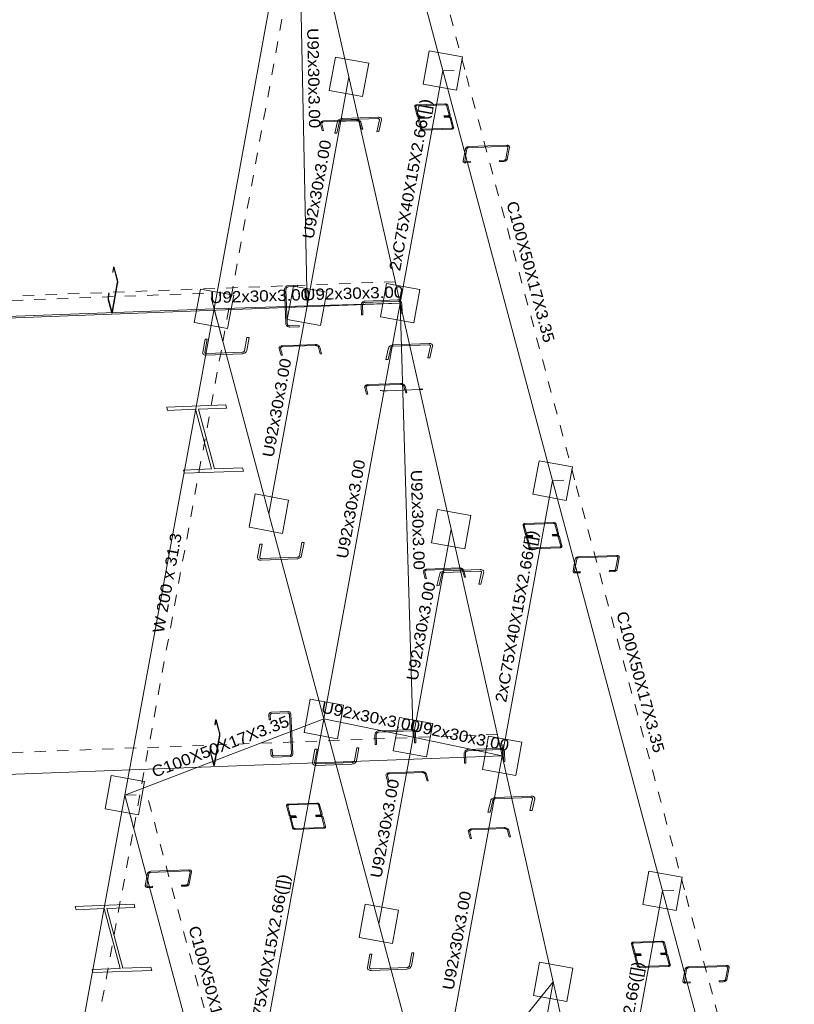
# Model space of a CAD drawing. Header units: millimetres. Extents: x 10 to 1250, y -62 to 528.
# Tile 506 of 656: x 585.48 to 592.34, y 514.08 to 522.78. Entities that reach past the tile are written whole.
import ezdxf
from ezdxf.enums import TextEntityAlignment as Align

# ---------------------------------------------------------------- set-up
doc = ezdxf.new("R2010")
doc.units = ezdxf.units.MM
doc.header["$LTSCALE"] = 0.05
doc.linetypes.add('CYPE_PUNTO', pattern=[0.075, 0, -0.075])
doc.linetypes.add('CYPE_RAYAPUNTO', pattern=[0.4125, 0.2025, -0.105, 0, -0.105])
for name, color, linetype, lineweight in [('BARRAS_DE_ACO', 7, 'Continuous', 9), ('NOS', 152, 'Continuous', 9), ('REFERENCIA_DAS_BARRAS', 2, 'Continuous', 9)]:
    doc.layers.add(name, color=color, linetype=linetype, lineweight=lineweight)
doc.styles.add('CYPETXT', font='arial.ttf', dxfattribs={"height": 0.2})

msp = doc.modelspace()

# ---------------------------------------------------------------- linework, layer by layer
at = {"layer": 'BARRAS_DE_ACO'}
for p, q in [((589.2282, 522.336), (588.256, 525.9641)), ((587.2042, 520.228), (587.9468, 524.2777)), ((588.027, 520.2538), (587.9468, 524.2777)), ((588.3983, 522.2786), (587.9468, 524.2777)), ((588.027, 520.2538), (588.3983, 522.2786)), ((588.8506, 520.2768), (588.3983, 522.2786)), ((588.8506, 520.2768), (589.2282, 522.336)), ((590.2004, 518.708), (589.2282, 522.336)), ((576.106, 519.7984), (588.8506, 520.2768)), ((588.027, 520.2538), (588.8506, 520.2768)), ((588.1764, 516.5999), (588.8506, 520.2768)), ((588.9651, 516.4393), (588.8506, 520.2768)), ((589.3022, 518.2777), (588.8506, 520.2768)), ((574.4596, 519.7496), (587.2042, 520.228)), ((586.4154, 515.9259), (587.2042, 520.228)), ((587.2042, 520.228), (588.027, 520.2538)), ((587.6899, 518.4153), (587.2042, 520.228)), ((587.6899, 518.4153), (588.027, 520.2538)), ((589.7539, 516.273), (590.2004, 518.708)), ((591.1726, 515.0799), (590.2004, 518.708)), ((588.1764, 516.5999), (587.6899, 518.4153)), ((588.9651, 516.4393), (589.3022, 518.2777)), ((589.7539, 516.273), (589.3022, 518.2777)), ((586.4154, 515.9259), (588.1764, 516.5999)), ((587.3876, 512.2978), (588.1764, 516.5999)), ((588.1764, 516.5999), (588.9651, 516.4393)), ((588.6622, 514.7873), (588.1764, 516.5999)), ((588.6622, 514.7873), (588.9651, 516.4393)), ((588.9651, 516.4393), (589.7539, 516.273)), ((577.0093, 515.7946), (589.7539, 516.273)), ((589.1486, 512.9719), (589.7539, 516.273)), ((590.2055, 514.2739), (589.7539, 516.273)), ((585.5214, 511.0502), (586.4154, 515.9259)), ((587.3876, 512.2978), (586.4154, 515.9259)), ((590.6578, 512.2721), (591.1726, 515.0799)), ((592.1441, 511.4546), (591.1726, 515.0799)), ((589.1486, 512.9719), (588.6622, 514.7873)), ((589.1486, 512.9719), (590.2055, 514.2739)), ((589.6344, 511.1592), (590.2055, 514.2739)), ((590.6578, 512.2721), (590.2055, 514.2739))]:
    msp.add_line(p, q, dxfattribs=at)
at = {"layer": 'BARRAS_DE_ACO', "linetype": 'CYPE_RAYAPUNTO'}
for p, q in [((589.4229, 522.3434), (588.4507, 525.9714)), ((587.2826, 519.9356), (588.0251, 523.9853)), ((590.3951, 518.7153), (589.4229, 522.3434)), ((576.1191, 519.9913), (588.8637, 520.4696)), ((574.4223, 519.8889), (587.1669, 520.3672)), ((586.4937, 515.6335), (587.2826, 519.9356)), ((591.3673, 515.0872), (590.3951, 518.7153)), ((577.0224, 515.9875), (589.767, 516.4658)), ((587.5823, 512.3051), (586.6101, 515.9332)), ((585.5997, 510.7578), (586.4937, 515.6335)), ((592.3388, 511.4619), (591.3673, 515.0872))]:
    msp.add_line(p, q, dxfattribs=at)
at = {"layer": 'BARRAS_DE_ACO', "linetype": 'CYPE_PUNTO'}
for p, q in [((589.2282, 522.336), (589.4229, 522.3434)), ((589.2282, 522.336), (589.4229, 522.3434)), ((588.8506, 520.2768), (588.8637, 520.4696)), ((587.2042, 520.228), (587.1669, 520.3672)), ((587.2042, 520.228), (587.2826, 519.9356)), ((587.2042, 520.228), (587.2826, 519.9356)), ((590.2004, 518.708), (590.3951, 518.7153)), ((590.2004, 518.708), (590.3951, 518.7153)), ((589.7539, 516.273), (589.767, 516.4658)), ((586.4154, 515.9259), (586.6101, 515.9332)), ((586.4154, 515.9259), (586.4937, 515.6335)), ((586.4154, 515.9259), (586.4937, 515.6335)), ((591.1726, 515.0799), (591.3673, 515.0872)), ((591.1726, 515.0799), (591.3673, 515.0872))]:
    msp.add_line(p, q, dxfattribs=at)
at = {"layer": 'BARRAS_DE_ACO'}
for points in [[(588.9911, 522.0157), (588.9909, 522.0171), (588.9911, 522.0185), (588.9918, 522.0198), (588.9927, 522.021), (588.9941, 522.022), (588.9957, 522.0227), (588.9975, 522.0232), (588.9995, 522.0235), (589.2501, 522.0329), (589.2522, 522.0328), (589.2543, 522.0324), (589.2562, 522.0318), (589.258, 522.031), (589.2596, 522.0299), (589.2609, 522.0286), (589.2619, 522.0273), (589.2625, 522.0258), (589.2844, 521.9441), (589.2846, 521.9426), (589.2844, 521.9412), (589.2837, 521.9399), (589.2828, 521.9387), (589.2814, 521.9378), (589.2798, 521.937), (589.278, 521.9365), (589.276, 521.9363), (589.2383, 521.9349), (589.2403, 521.9275), (589.278, 521.9289), (589.282, 521.9293), (589.2856, 521.9303), (589.2888, 521.9318), (589.2915, 521.9338), (589.2935, 521.9361), (589.2947, 521.9388), (589.2951, 521.9416), (589.2947, 521.9445), (589.2728, 522.0262), (589.2717, 522.0291), (589.2697, 522.0318), (589.2671, 522.0343), (589.264, 522.0365), (589.2603, 522.0382), (589.2564, 522.0394), (589.2523, 522.0401), (589.2482, 522.0403), (588.9975, 522.0309), (588.9935, 522.0304), (588.9899, 522.0294), (588.9867, 522.0279), (588.984, 522.026), (588.982, 522.0236), (588.9808, 522.021), (588.9804, 522.0182), (588.9808, 522.0153), (589.0027, 521.9335), (589.0038, 521.9306), (589.0058, 521.9279), (589.0084, 521.9254), (589.0115, 521.9233), (589.0152, 521.9215), (589.0191, 521.9203), (589.0232, 521.9196), (589.0274, 521.9195), (589.0651, 521.9209), (589.0631, 521.9283), (589.0254, 521.9269), (589.0233, 521.927), (589.0213, 521.9273), (589.0193, 521.9279), (589.0175, 521.9288), (589.0159, 521.9299), (589.0146, 521.9311), (589.0136, 521.9325), (589.013, 521.9339), (588.9911, 522.0157)], [(589.021, 521.9043), (589.0208, 521.9057), (589.021, 521.9071), (589.0216, 521.9085), (589.0226, 521.9096), (589.0239, 521.9106), (589.0255, 521.9114), (589.0274, 521.9119), (589.0293, 521.9121), (589.067, 521.9135), (589.0651, 521.9209), (589.0274, 521.9195), (589.0234, 521.919), (589.0197, 521.9181), (589.0165, 521.9166), (589.0139, 521.9146), (589.0119, 521.9123), (589.0107, 521.9096), (589.0102, 521.9068), (589.0106, 521.9039), (589.0325, 521.8221), (589.0337, 521.8193), (589.0356, 521.8165), (589.0382, 521.814), (589.0414, 521.8119), (589.045, 521.8102), (589.049, 521.8089), (589.0531, 521.8082), (589.0572, 521.8081), (589.3078, 521.8175), (589.3118, 521.818), (589.3155, 521.8189), (589.3187, 521.8204), (589.3213, 521.8224), (589.3233, 521.8247), (589.3245, 521.8274), (589.325, 521.8302), (589.3246, 521.8331), (589.3027, 521.9149), (589.3015, 521.9177), (589.2996, 521.9205), (589.297, 521.923), (589.2938, 521.9251), (589.2902, 521.9268), (589.2862, 521.9281), (589.2821, 521.9288), (589.278, 521.9289), (589.2403, 521.9275), (589.2423, 521.9201), (589.28, 521.9215), (589.282, 521.9214), (589.2841, 521.9211), (589.2861, 521.9205), (589.2879, 521.9196), (589.2895, 521.9185), (589.2908, 521.9173), (589.2917, 521.9159), (589.2923, 521.9145), (589.3142, 521.8327), (589.3144, 521.8313), (589.3142, 521.8299), (589.3136, 521.8285), (589.3126, 521.8274), (589.3113, 521.8264), (589.3097, 521.8256), (589.3078, 521.8251), (589.3059, 521.8249), (589.0552, 521.8155), (589.0532, 521.8156), (589.0511, 521.8159), (589.0491, 521.8165), (589.0473, 521.8174), (589.0457, 521.8185), (589.0444, 521.8197), (589.0435, 521.8211), (589.0429, 521.8225), (589.021, 521.9043)], [(588.1578, 521.8629), (588.1574, 521.8662), (588.1579, 521.8693), (588.1592, 521.8723), (588.1615, 521.875), (588.1645, 521.8772), (588.1681, 521.8789), (588.1722, 521.88), (588.1767, 521.8805), (588.4649, 521.8913), (588.4695, 521.8911), (588.4742, 521.8904), (588.4786, 521.889), (588.4827, 521.887), (588.4863, 521.8846), (588.4892, 521.8818), (588.4914, 521.8787), (588.4927, 521.8755), (588.5084, 521.817), (588.5201, 521.8174), (588.5044, 521.8759), (588.5024, 521.8808), (588.4992, 521.8854), (588.4948, 521.8896), (588.4894, 521.8932), (588.4832, 521.8961), (588.4766, 521.8982), (588.4696, 521.8994), (588.4626, 521.8996), (588.1744, 521.8888), (588.1677, 521.8881), (588.1615, 521.8864), (588.1561, 521.8839), (588.1516, 521.8806), (588.1483, 521.8766), (588.1462, 521.8721), (588.1455, 521.8674), (588.1461, 521.8624), (588.1618, 521.804), (588.1735, 521.8044), (588.1578, 521.8629)], [(588.6681, 521.8983), (588.6683, 521.9007), (588.6677, 521.903), (588.6665, 521.905), (588.6647, 521.9068), (588.6622, 521.9082), (588.6593, 521.9092), (588.6559, 521.9098), (588.6524, 521.9099), (588.3371, 521.898), (588.3334, 521.8977), (588.3298, 521.8968), (588.3263, 521.8956), (588.3231, 521.894), (588.3204, 521.892), (588.3182, 521.8898), (588.3166, 521.8875), (588.3157, 521.8851), (588.2915, 521.7807), (588.273, 521.78), (588.2972, 521.8844), (588.299, 521.8892), (588.3022, 521.8939), (588.3066, 521.8983), (588.312, 521.9021), (588.3184, 521.9054), (588.3253, 521.9079), (588.3326, 521.9096), (588.3399, 521.9103), (588.6552, 521.9222), (588.6623, 521.922), (588.669, 521.9208), (588.6749, 521.9188), (588.6798, 521.9159), (588.6835, 521.9124), (588.686, 521.9083), (588.687, 521.9038), (588.6866, 521.899), (588.6624, 521.7947), (588.6439, 521.794), (588.6681, 521.8983)], [(589.8048, 521.6562), (589.8049, 521.6581), (589.8045, 521.6598), (589.8036, 521.6614), (589.8023, 521.6628), (589.8005, 521.664), (589.7984, 521.6648), (589.7961, 521.6652), (589.7935, 521.6653), (589.4563, 521.6527), (589.4537, 521.6524), (589.4512, 521.6517), (589.4487, 521.6508), (589.4465, 521.6495), (589.4447, 521.648), (589.4431, 521.6463), (589.4421, 521.6444), (589.4415, 521.6426), (589.4222, 521.5376), (589.4221, 521.5357), (589.4226, 521.5339), (589.4235, 521.5323), (589.4248, 521.5309), (589.4266, 521.5298), (589.4287, 521.529), (589.431, 521.5286), (589.4335, 521.5285), (589.4736, 521.53), (589.4719, 521.5204), (589.4318, 521.5189), (589.4267, 521.519), (589.422, 521.5199), (589.4179, 521.5216), (589.4143, 521.5238), (589.4116, 521.5266), (589.4098, 521.5298), (589.409, 521.5334), (589.4092, 521.5371), (589.4284, 521.6421), (589.4296, 521.6458), (589.4318, 521.6495), (589.4348, 521.6529), (589.4386, 521.6559), (589.443, 521.6585), (589.4478, 521.6604), (589.4529, 521.6617), (589.4581, 521.6623), (589.7953, 521.6749), (589.8003, 521.6747), (589.805, 521.6738), (589.8092, 521.6722), (589.8127, 521.67), (589.8154, 521.6672), (589.8172, 521.664), (589.8181, 521.6604), (589.8179, 521.6567), (589.7986, 521.5517), (589.7974, 521.5479), (589.7953, 521.5443), (589.7923, 521.5409), (589.7885, 521.5378), (589.7841, 521.5353), (589.7793, 521.5334), (589.7742, 521.5321), (589.769, 521.5315), (589.7289, 521.53), (589.7307, 521.5396), (589.7708, 521.5411), (589.7734, 521.5414), (589.7759, 521.542), (589.7783, 521.543), (589.7805, 521.5443), (589.7824, 521.5458), (589.7839, 521.5475), (589.785, 521.5493), (589.7856, 521.5512), (589.8048, 521.6562)], [(586.2988, 520.2068), (586.2992, 520.2053), (586.2997, 520.2042), (586.3003, 520.2035), (586.3008, 520.2033), (586.3013, 520.2036), (586.3018, 520.2043), (586.3023, 520.2055), (586.3026, 520.207), (586.3488, 520.4589), (586.3491, 520.4608), (586.3493, 520.4629), (586.3493, 520.4652), (586.3493, 520.4676), (586.3491, 520.4699), (586.3489, 520.4722), (586.3486, 520.4743), (586.3481, 520.4761), (586.3199, 520.5815), (586.3194, 520.583), (586.3189, 520.5841), (586.3184, 520.5847), (586.3178, 520.5849), (586.3173, 520.5846), (586.3168, 520.5839), (586.3164, 520.5828), (586.316, 520.5812), (586.3103, 520.5499), (586.308, 520.5584), (586.3138, 520.5897), (586.3145, 520.5928), (586.3153, 520.5951), (586.3163, 520.5965), (586.3174, 520.5971), (586.3185, 520.5967), (586.3195, 520.5954), (586.3206, 520.5932), (586.3215, 520.5902), (586.3497, 520.4848), (586.3506, 520.4812), (586.3512, 520.477), (586.3517, 520.4725), (586.352, 520.4678), (586.3521, 520.463), (586.352, 520.4584), (586.3516, 520.4542), (586.3511, 520.4505), (586.3049, 520.1985), (586.3042, 520.1955), (586.3033, 520.1932), (586.3023, 520.1917), (586.3013, 520.1912), (586.3002, 520.1916), (586.2991, 520.1929), (586.2981, 520.1951), (586.2972, 520.198), (586.2689, 520.3034), (586.2681, 520.307), (586.2674, 520.3112), (586.2669, 520.3157), (586.2666, 520.3205), (586.2666, 520.3252), (586.2667, 520.3298), (586.267, 520.334), (586.2676, 520.3378), (586.2733, 520.3691), (586.2756, 520.3606), (586.2698, 520.3293), (586.2696, 520.3274), (586.2694, 520.3253), (586.2693, 520.323), (586.2694, 520.3207), (586.2695, 520.3183), (586.2698, 520.316), (586.2701, 520.3139), (586.2705, 520.3121), (586.2988, 520.2068)], [(587.8751, 520.077), (587.8706, 520.0773), (587.8661, 520.0785), (587.862, 520.0805), (587.8584, 520.0834), (587.8553, 520.0869), (587.853, 520.091), (587.8515, 520.0954), (587.8509, 520.1001), (587.8399, 520.3959), (587.8401, 520.4006), (587.8413, 520.4051), (587.8433, 520.4093), (587.8461, 520.4131), (587.8495, 520.4162), (587.8535, 520.4186), (587.8578, 520.4201), (587.8623, 520.4207), (587.9441, 520.4238), (587.9437, 520.4358), (587.8619, 520.4327), (587.8551, 520.4318), (587.8486, 520.4295), (587.8427, 520.4259), (587.8375, 520.4213), (587.8333, 520.4156), (587.8303, 520.4093), (587.8286, 520.4025), (587.8282, 520.3954), (587.8392, 520.0996), (587.8401, 520.0926), (587.8424, 520.086), (587.8458, 520.0799), (587.8504, 520.0746), (587.8559, 520.0703), (587.8621, 520.0672), (587.8687, 520.0654), (587.8756, 520.065), (587.9574, 520.068), (587.9569, 520.08), (587.8751, 520.077)], [(588.5187, 520.2595), (588.5189, 520.2642), (588.5201, 520.2687), (588.5221, 520.2729), (588.5249, 520.2767), (588.5283, 520.2798), (588.5323, 520.2822), (588.5366, 520.2837), (588.5411, 520.2843), (588.8293, 520.2951), (588.8339, 520.2948), (588.8383, 520.2936), (588.8425, 520.2916), (588.8461, 520.2887), (588.8492, 520.2852), (588.8515, 520.2811), (588.853, 520.2767), (588.8536, 520.272), (588.8567, 520.1881), (588.8684, 520.1885), (588.8653, 520.2725), (588.8643, 520.2795), (588.8621, 520.2861), (588.8586, 520.2922), (588.8541, 520.2975), (588.8486, 520.3018), (588.8424, 520.3049), (588.8358, 520.3067), (588.8289, 520.3071), (588.5407, 520.2963), (588.5339, 520.2954), (588.5274, 520.2931), (588.5215, 520.2895), (588.5163, 520.2848), (588.5122, 520.2792), (588.5091, 520.2729), (588.5074, 520.2661), (588.507, 520.259), (588.5101, 520.1751), (588.5218, 520.1755), (588.5187, 520.2595)], [(587.1224, 519.8439), (587.1223, 519.8412), (587.1229, 519.8387), (587.1242, 519.8364), (587.1261, 519.8344), (587.1286, 519.8329), (587.1316, 519.8317), (587.1349, 519.8311), (587.1385, 519.8309), (587.4538, 519.8428), (587.4574, 519.8432), (587.461, 519.8441), (587.4645, 519.8455), (587.4676, 519.8473), (587.4703, 519.8494), (587.4724, 519.8518), (587.474, 519.8544), (587.4748, 519.8571), (587.4961, 519.9732), (587.5146, 519.9739), (587.4933, 519.8578), (587.4917, 519.8525), (587.4886, 519.8473), (587.4843, 519.8424), (587.4789, 519.8381), (587.4727, 519.8345), (587.4658, 519.8317), (587.4586, 519.8299), (587.4513, 519.8291), (587.136, 519.8173), (587.1288, 519.8175), (587.1222, 519.8188), (587.1162, 519.8211), (587.1112, 519.8243), (587.1074, 519.8283), (587.1048, 519.8329), (587.1036, 519.8379), (587.1039, 519.8432), (587.1252, 519.9593), (587.1437, 519.96), (587.1224, 519.8439)], [(587.7934, 519.8753), (587.7929, 519.8786), (587.7934, 519.8818), (587.7948, 519.8848), (587.797, 519.8874), (587.8, 519.8896), (587.8036, 519.8913), (587.8078, 519.8924), (587.8122, 519.8929), (588.1004, 519.9037), (588.1051, 519.9036), (588.1097, 519.9028), (588.1142, 519.9014), (588.1183, 519.8994), (588.1219, 519.897), (588.1248, 519.8942), (588.127, 519.8911), (588.1283, 519.8879), (588.144, 519.8294), (588.1556, 519.8299), (588.14, 519.8883), (588.138, 519.8932), (588.1347, 519.8978), (588.1303, 519.902), (588.125, 519.9057), (588.1188, 519.9086), (588.1121, 519.9107), (588.1052, 519.9119), (588.0982, 519.9121), (587.81, 519.9013), (587.8033, 519.9005), (587.7971, 519.8988), (587.7917, 519.8963), (587.7872, 519.893), (587.7839, 519.889), (587.7818, 519.8846), (587.781, 519.8798), (587.7817, 519.8749), (587.7973, 519.8164), (587.809, 519.8169), (587.7934, 519.8753)], [(589.1202, 519.897), (589.1204, 519.8994), (589.1199, 519.9017), (589.1187, 519.9037), (589.1168, 519.9055), (589.1143, 519.9069), (589.1114, 519.9079), (589.1081, 519.9085), (589.1045, 519.9086), (588.7892, 519.8968), (588.7856, 519.8964), (588.7819, 519.8956), (588.7785, 519.8943), (588.7753, 519.8927), (588.7726, 519.8907), (588.7703, 519.8885), (588.7688, 519.8862), (588.7678, 519.8838), (588.7437, 519.7795), (588.7251, 519.7788), (588.7493, 519.8831), (588.7511, 519.8879), (588.7543, 519.8926), (588.7587, 519.897), (588.7642, 519.9008), (588.7705, 519.9041), (588.7775, 519.9066), (588.7847, 519.9083), (588.7921, 519.909), (589.1074, 519.9209), (589.1145, 519.9207), (589.1211, 519.9195), (589.127, 519.9175), (589.1319, 519.9147), (589.1357, 519.9111), (589.1381, 519.907), (589.1392, 519.9025), (589.1388, 519.8977), (589.1146, 519.7934), (589.096, 519.7927), (589.1202, 519.897)], [(588.5495, 519.5306), (588.5491, 519.5339), (588.5496, 519.5371), (588.551, 519.5401), (588.5532, 519.5427), (588.5562, 519.5449), (588.5598, 519.5466), (588.5639, 519.5477), (588.5684, 519.5482), (588.8566, 519.559), (588.8612, 519.5589), (588.8659, 519.5581), (588.8703, 519.5567), (588.8744, 519.5548), (588.878, 519.5523), (588.8809, 519.5495), (588.8831, 519.5465), (588.8844, 519.5432), (588.9001, 519.4847), (588.9118, 519.4852), (588.8961, 519.5436), (588.8941, 519.5485), (588.8909, 519.5531), (588.8865, 519.5573), (588.8811, 519.561), (588.875, 519.5639), (588.8683, 519.566), (588.8613, 519.5672), (588.8544, 519.5674), (588.5662, 519.5566), (588.5595, 519.5558), (588.5533, 519.5542), (588.5478, 519.5516), (588.5433, 519.5483), (588.54, 519.5443), (588.5379, 519.5399), (588.5372, 519.5351), (588.5378, 519.5302), (588.5535, 519.4717), (588.5652, 519.4722), (588.5495, 519.5306)], [(589.0395, 519.5157), (589.0401, 519.5156), (589.0398, 519.5154), (589.0386, 519.5152), (589.0365, 519.515), (589.0336, 519.5148), (589.0301, 519.5146), (589.026, 519.5144), (589.0216, 519.5142), (588.7334, 519.5034), (588.7287, 519.5033), (588.724, 519.5031), (588.7195, 519.503), (588.7153, 519.503), (588.7115, 519.503), (588.7084, 519.503), (588.7061, 519.5031), (588.7046, 519.5032), (588.6856, 519.5053), (588.6739, 519.5049), (588.6929, 519.5027), (588.6952, 519.5026), (588.6987, 519.5025), (588.7033, 519.5024), (588.7089, 519.5024), (588.7152, 519.5025), (588.7221, 519.5027), (588.7291, 519.5029), (588.7361, 519.5031), (589.0243, 519.5139), (589.031, 519.5142), (589.0371, 519.5145), (589.0424, 519.5148), (589.0467, 519.5151), (589.0498, 519.5154), (589.0516, 519.5157), (589.0521, 519.516), (589.0512, 519.5162), (589.0322, 519.5183), (589.0205, 519.5179), (589.0395, 519.5157)], [(586.9422, 518.7731), (587.4641, 518.7926), (587.4565, 518.821), (587.208, 518.8117), (587.0665, 519.3396), (587.315, 519.349), (587.3074, 519.3774), (586.7855, 519.3578), (586.7931, 519.3294), (587.0416, 519.3387), (587.1831, 518.8108), (586.9346, 518.8015), (586.9422, 518.7731)], [(589.9495, 518.3124), (589.9494, 518.3139), (589.9496, 518.3153), (589.9502, 518.3166), (589.9512, 518.3178), (589.9525, 518.3188), (589.9541, 518.3195), (589.9559, 518.32), (589.9579, 518.3202), (590.2086, 518.3296), (590.2106, 518.3296), (590.2127, 518.3292), (590.2147, 518.3286), (590.2165, 518.3278), (590.2181, 518.3267), (590.2194, 518.3254), (590.2203, 518.3241), (590.2209, 518.3226), (590.2428, 518.2409), (590.243, 518.2394), (590.2428, 518.238), (590.2422, 518.2367), (590.2412, 518.2355), (590.2399, 518.2346), (590.2383, 518.2338), (590.2364, 518.2333), (590.2344, 518.2331), (590.1967, 518.2317), (590.1987, 518.2243), (590.2364, 518.2257), (590.2404, 518.2261), (590.2441, 518.2271), (590.2473, 518.2286), (590.2499, 518.2306), (590.2519, 518.2329), (590.2531, 518.2355), (590.2536, 518.2384), (590.2532, 518.2413), (590.2313, 518.323), (590.2301, 518.3259), (590.2282, 518.3286), (590.2256, 518.3311), (590.2224, 518.3333), (590.2188, 518.335), (590.2148, 518.3362), (590.2107, 518.3369), (590.2066, 518.3371), (589.9559, 518.3276), (589.952, 518.3272), (589.9483, 518.3262), (589.9451, 518.3247), (589.9425, 518.3228), (589.9405, 518.3204), (589.9392, 518.3178), (589.9388, 518.315), (589.9392, 518.3121), (589.9611, 518.2303), (589.9623, 518.2274), (589.9642, 518.2247), (589.9668, 518.2222), (589.97, 518.2201), (589.9736, 518.2183), (589.9776, 518.2171), (589.9817, 518.2164), (589.9858, 518.2163), (590.0235, 518.2177), (590.0215, 518.2251), (589.9838, 518.2237), (589.9817, 518.2237), (589.9797, 518.2241), (589.9777, 518.2247), (589.9759, 518.2256), (589.9743, 518.2266), (589.973, 518.2279), (589.972, 518.2293), (589.9715, 518.2307), (589.9495, 518.3124)], [(589.9794, 518.2011), (589.9792, 518.2025), (589.9794, 518.2039), (589.98, 518.2053), (589.981, 518.2064), (589.9823, 518.2074), (589.984, 518.2082), (589.9858, 518.2086), (589.9878, 518.2089), (590.0255, 518.2103), (590.0235, 518.2177), (589.9858, 518.2163), (589.9818, 518.2158), (589.9782, 518.2148), (589.9749, 518.2133), (589.9723, 518.2114), (589.9703, 518.209), (589.9691, 518.2064), (589.9687, 518.2036), (589.969, 518.2007), (589.9909, 518.1189), (589.9921, 518.1161), (589.994, 518.1133), (589.9966, 518.1108), (589.9998, 518.1087), (590.0034, 518.107), (590.0074, 518.1057), (590.0115, 518.105), (590.0156, 518.1049), (590.2663, 518.1143), (590.2702, 518.1147), (590.2739, 518.1157), (590.2771, 518.1172), (590.2798, 518.1192), (590.2817, 518.1215), (590.283, 518.1242), (590.2834, 518.127), (590.283, 518.1299), (590.2611, 518.2116), (590.2599, 518.2145), (590.258, 518.2173), (590.2554, 518.2197), (590.2522, 518.2219), (590.2486, 518.2236), (590.2447, 518.2249), (590.2405, 518.2255), (590.2364, 518.2257), (590.1987, 518.2243), (590.2007, 518.2169), (590.2384, 518.2183), (590.2405, 518.2182), (590.2425, 518.2179), (590.2445, 518.2172), (590.2463, 518.2164), (590.2479, 518.2153), (590.2492, 518.2141), (590.2502, 518.2127), (590.2508, 518.2113), (590.2727, 518.1295), (590.2729, 518.1281), (590.2726, 518.1266), (590.272, 518.1253), (590.271, 518.1242), (590.2697, 518.1232), (590.2681, 518.1224), (590.2663, 518.1219), (590.2643, 518.1217), (590.0136, 518.1123), (590.0116, 518.1124), (590.0095, 518.1127), (590.0076, 518.1133), (590.0057, 518.1142), (590.0041, 518.1153), (590.0028, 518.1165), (590.0019, 518.1179), (590.0013, 518.1193), (589.9794, 518.2011)], [(587.6083, 518.0307), (587.6082, 518.028), (587.6088, 518.0255), (587.61, 518.0232), (587.612, 518.0212), (587.6145, 518.0197), (587.6174, 518.0185), (587.6208, 518.0179), (587.6243, 518.0177), (587.9396, 518.0296), (587.9433, 518.03), (587.9469, 518.0309), (587.9504, 518.0323), (587.9535, 518.0341), (587.9562, 518.0362), (587.9583, 518.0386), (587.9598, 518.0412), (587.9607, 518.0439), (587.982, 518.16), (588.0005, 518.1607), (587.9792, 518.0446), (587.9775, 518.0393), (587.9745, 518.0341), (587.9702, 518.0292), (587.9648, 518.0249), (587.9586, 518.0213), (587.9517, 518.0185), (587.9445, 518.0167), (587.9371, 518.0159), (587.6218, 518.0041), (587.6147, 518.0043), (587.608, 518.0056), (587.6021, 518.0079), (587.5971, 518.0111), (587.5932, 518.0151), (587.5907, 518.0197), (587.5895, 518.0247), (587.5898, 518.03), (587.6111, 518.1461), (587.6296, 518.1468), (587.6083, 518.0307)], [(590.777, 518.0281), (590.7771, 518.03), (590.7767, 518.0318), (590.7758, 518.0334), (590.7745, 518.0348), (590.7727, 518.0359), (590.7706, 518.0367), (590.7683, 518.0372), (590.7658, 518.0372), (590.4285, 518.0246), (590.4259, 518.0243), (590.4234, 518.0237), (590.421, 518.0227), (590.4188, 518.0214), (590.4169, 518.0199), (590.4154, 518.0182), (590.4143, 518.0164), (590.4137, 518.0145), (590.3944, 517.9095), (590.3944, 517.9076), (590.3948, 517.9059), (590.3957, 517.9043), (590.397, 517.9029), (590.3988, 517.9017), (590.4009, 517.9009), (590.4032, 517.9005), (590.4057, 517.9004), (590.4458, 517.9019), (590.4441, 517.8923), (590.404, 517.8908), (590.3989, 517.891), (590.3942, 517.8919), (590.3901, 517.8935), (590.3865, 517.8957), (590.3838, 517.8985), (590.382, 517.9017), (590.3812, 517.9053), (590.3814, 517.909), (590.4006, 518.014), (590.4018, 518.0178), (590.404, 518.0214), (590.407, 518.0248), (590.4108, 518.0279), (590.4152, 518.0304), (590.42, 518.0324), (590.4251, 518.0336), (590.4303, 518.0342), (590.7675, 518.0468), (590.7725, 518.0467), (590.7772, 518.0458), (590.7814, 518.0442), (590.7849, 518.0419), (590.7876, 518.0391), (590.7895, 518.0359), (590.7903, 518.0323), (590.7901, 518.0286), (590.7708, 517.9236), (590.7697, 517.9199), (590.7675, 517.9162), (590.7645, 517.9128), (590.7607, 517.9098), (590.7563, 517.9072), (590.7515, 517.9053), (590.7464, 517.904), (590.7412, 517.9034), (590.7011, 517.9019), (590.7029, 517.9115), (590.743, 517.9131), (590.7456, 517.9133), (590.7481, 517.914), (590.7505, 517.9149), (590.7527, 517.9162), (590.7546, 517.9177), (590.7561, 517.9194), (590.7572, 517.9213), (590.7578, 517.9232), (590.777, 518.0281)], [(589.0685, 517.8993), (589.0681, 517.9025), (589.0685, 517.9057), (589.0699, 517.9087), (589.0722, 517.9113), (589.0751, 517.9135), (589.0788, 517.9152), (589.0829, 517.9163), (589.0874, 517.9168), (589.3756, 517.9277), (589.3802, 517.9275), (589.3848, 517.9267), (589.3893, 517.9253), (589.3934, 517.9234), (589.397, 517.921), (589.3999, 517.9182), (589.4021, 517.9151), (589.4034, 517.9118), (589.4191, 517.8534), (589.4308, 517.8538), (589.4151, 517.9123), (589.4131, 517.9171), (589.4098, 517.9218), (589.4054, 517.926), (589.4001, 517.9296), (589.3939, 517.9325), (589.3872, 517.9346), (589.3803, 517.9358), (589.3733, 517.936), (589.0851, 517.9252), (589.0784, 517.9245), (589.0722, 517.9228), (589.0668, 517.9202), (589.0623, 517.9169), (589.059, 517.913), (589.0569, 517.9085), (589.0562, 517.9037), (589.0568, 517.8988), (589.0725, 517.8403), (589.0841, 517.8408), (589.0685, 517.8993)], [(589.5718, 517.8968), (589.572, 517.8992), (589.5715, 517.9014), (589.5703, 517.9035), (589.5684, 517.9053), (589.5659, 517.9067), (589.563, 517.9077), (589.5597, 517.9082), (589.5561, 517.9083), (589.2408, 517.8965), (589.2372, 517.8961), (589.2335, 517.8953), (589.2301, 517.8941), (589.2269, 517.8924), (589.2242, 517.8905), (589.2219, 517.8883), (589.2204, 517.886), (589.2194, 517.8836), (589.1952, 517.7794), (589.1767, 517.7787), (589.2009, 517.8829), (589.2027, 517.8877), (589.2059, 517.8924), (589.2103, 517.8967), (589.2158, 517.9006), (589.2221, 517.9039), (589.2291, 517.9064), (589.2363, 517.908), (589.2437, 517.9088), (589.559, 517.9206), (589.5661, 517.9204), (589.5727, 517.9193), (589.5786, 517.9172), (589.5835, 517.9144), (589.5873, 517.9109), (589.5897, 517.9068), (589.5908, 517.9022), (589.5904, 517.8975), (589.5661, 517.7933), (589.5476, 517.7926), (589.5718, 517.8968)], [(587.857, 516.6525), (587.8595, 516.6524), (587.862, 516.6517), (587.8644, 516.6506), (587.8664, 516.649), (587.8682, 516.647), (587.8695, 516.6447), (587.8704, 516.6423), (587.8708, 516.6397), (587.8897, 516.2948), (587.8896, 516.2921), (587.889, 516.2896), (587.8879, 516.2873), (587.8864, 516.2852), (587.8845, 516.2834), (587.8823, 516.2821), (587.8799, 516.2813), (587.8774, 516.2809), (587.7348, 516.2756), (587.7323, 516.2757), (587.7298, 516.2764), (587.7275, 516.2776), (587.7254, 516.2791), (587.7237, 516.2811), (587.7223, 516.2834), (587.7214, 516.2858), (587.7211, 516.2884), (587.7188, 516.3295), (587.7058, 516.329), (587.708, 516.2879), (587.7088, 516.2828), (587.7105, 516.2778), (587.7132, 516.2733), (587.7167, 516.2694), (587.7208, 516.2662), (587.7255, 516.2639), (587.7304, 516.2626), (587.7356, 516.2622), (587.8781, 516.2676), (587.8832, 516.2683), (587.888, 516.27), (587.8923, 516.2726), (587.8961, 516.2761), (587.8991, 516.2803), (587.9013, 516.285), (587.9025, 516.29), (587.9027, 516.2952), (587.8838, 516.6402), (587.883, 516.6454), (587.8813, 516.6503), (587.8786, 516.6548), (587.8751, 516.6588), (587.871, 516.6619), (587.8664, 516.6642), (587.8614, 516.6656), (587.8563, 516.6659), (587.7137, 516.6605), (587.7087, 516.6598), (587.7038, 516.6581), (587.6995, 516.6555), (587.6957, 516.652), (587.6927, 516.6479), (587.6905, 516.6431), (587.6893, 516.6381), (587.6891, 516.6329), (587.6913, 516.5918), (587.7044, 516.5923), (587.7021, 516.6333), (587.7022, 516.636), (587.7028, 516.6385), (587.7039, 516.6408), (587.7054, 516.6429), (587.7073, 516.6447), (587.7095, 516.646), (587.7119, 516.6468), (587.7145, 516.6472), (587.857, 516.6525)], [(587.2021, 516.203), (587.2025, 516.2015), (587.2031, 516.2004), (587.2036, 516.1997), (587.2041, 516.1995), (587.2047, 516.1998), (587.2052, 516.2005), (587.2056, 516.2017), (587.2059, 516.2032), (587.2521, 516.4552), (587.2524, 516.457), (587.2526, 516.4591), (587.2526, 516.4614), (587.2526, 516.4638), (587.2525, 516.4662), (587.2522, 516.4684), (587.2519, 516.4705), (587.2515, 516.4723), (587.2232, 516.5777), (587.2228, 516.5792), (587.2222, 516.5803), (587.2217, 516.5809), (587.2212, 516.5811), (587.2206, 516.5809), (587.2201, 516.5801), (587.2197, 516.579), (587.2194, 516.5774), (587.2136, 516.5461), (587.2114, 516.5546), (587.2171, 516.5859), (587.2178, 516.589), (587.2187, 516.5913), (587.2196, 516.5927), (587.2207, 516.5933), (587.2218, 516.5929), (587.2228, 516.5916), (587.2239, 516.5894), (587.2248, 516.5864), (587.2531, 516.4811), (587.2539, 516.4774), (587.2546, 516.4732), (587.255, 516.4687), (587.2553, 516.464), (587.2554, 516.4592), (587.2553, 516.4547), (587.2549, 516.4504), (587.2544, 516.4467), (587.2082, 516.1948), (587.2075, 516.1917), (587.2066, 516.1894), (587.2057, 516.1879), (587.2046, 516.1874), (587.2035, 516.1878), (587.2025, 516.1891), (587.2014, 516.1913), (587.2005, 516.1942), (587.1722, 516.2996), (587.1714, 516.3032), (587.1707, 516.3074), (587.1703, 516.312), (587.17, 516.3167), (587.1699, 516.3214), (587.17, 516.326), (587.1704, 516.3303), (587.1709, 516.334), (587.1766, 516.3653), (587.1789, 516.3568), (587.1732, 516.3255), (587.1729, 516.3236), (587.1727, 516.3215), (587.1727, 516.3192), (587.1727, 516.3169), (587.1728, 516.3145), (587.1731, 516.3122), (587.1734, 516.3101), (587.1738, 516.3083), (587.2021, 516.203)], [(588.64, 516.4587), (588.6404, 516.4634), (588.6416, 516.4679), (588.6436, 516.4722), (588.6465, 516.4759), (588.6499, 516.479), (588.6539, 516.4814), (588.6583, 516.4829), (588.6628, 516.4835), (588.951, 516.4944), (588.9556, 516.4941), (588.96, 516.4929), (588.9641, 516.4908), (588.9677, 516.488), (588.9707, 516.4844), (588.973, 516.4804), (588.9744, 516.4759), (588.975, 516.4713), (588.9771, 516.3874), (588.9888, 516.3879), (588.9866, 516.4717), (588.9858, 516.4787), (588.9836, 516.4854), (588.9802, 516.4915), (588.9757, 516.4967), (588.9703, 516.501), (588.9642, 516.5041), (588.9575, 516.5059), (588.9507, 516.5063), (588.6625, 516.4955), (588.6557, 516.4946), (588.6492, 516.4923), (588.6432, 516.4887), (588.638, 516.4841), (588.6338, 516.4784), (588.6307, 516.4721), (588.6289, 516.4653), (588.6284, 516.4583), (588.6305, 516.3744), (588.6422, 516.3748), (588.64, 516.4587)], [(588.0946, 516.2158), (588.0945, 516.2132), (588.0951, 516.2107), (588.0964, 516.2084), (588.0983, 516.2064), (588.1008, 516.2048), (588.1038, 516.2036), (588.1071, 516.203), (588.1107, 516.2029), (588.426, 516.2147), (588.4296, 516.2151), (588.4333, 516.216), (588.4367, 516.2174), (588.4398, 516.2192), (588.4425, 516.2213), (588.4446, 516.2238), (588.4462, 516.2264), (588.447, 516.229), (588.4683, 516.3451), (588.4868, 516.3458), (588.4656, 516.2297), (588.4639, 516.2244), (588.4608, 516.2192), (588.4565, 516.2143), (588.4512, 516.21), (588.4449, 516.2064), (588.438, 516.2037), (588.4308, 516.2018), (588.4235, 516.201), (588.1082, 516.1892), (588.101, 516.1895), (588.0944, 516.1908), (588.0884, 516.193), (588.0834, 516.1962), (588.0796, 516.2002), (588.077, 516.2048), (588.0758, 516.2098), (588.0761, 516.2151), (588.0974, 516.3312), (588.1159, 516.3319), (588.0946, 516.2158)], [(589.4289, 516.2935), (589.4292, 516.2982), (589.4304, 516.3028), (589.4325, 516.307), (589.4353, 516.3107), (589.4387, 516.3138), (589.4427, 516.3162), (589.4471, 516.3177), (589.4516, 516.3184), (589.7398, 516.3292), (589.7444, 516.3289), (589.7488, 516.3277), (589.7529, 516.3256), (589.7565, 516.3228), (589.7595, 516.3193), (589.7618, 516.3152), (589.7632, 516.3108), (589.7638, 516.3061), (589.7659, 516.2223), (589.7775, 516.2227), (589.7755, 516.3065), (589.7746, 516.3135), (589.7724, 516.3202), (589.7691, 516.3263), (589.7646, 516.3316), (589.7591, 516.3358), (589.753, 516.3389), (589.7464, 516.3407), (589.7395, 516.3412), (589.4513, 516.3303), (589.4445, 516.3294), (589.438, 516.3271), (589.432, 516.3236), (589.4268, 516.3189), (589.4226, 516.3133), (589.4195, 516.307), (589.4177, 516.3001), (589.4172, 516.2931), (589.4193, 516.2093), (589.4309, 516.2097), (589.4289, 516.2935)], [(588.7382, 516.0981), (588.7378, 516.1014), (588.7383, 516.1046), (588.7397, 516.1075), (588.7419, 516.1102), (588.7449, 516.1124), (588.7485, 516.1141), (588.7526, 516.1152), (588.7571, 516.1157), (589.0453, 516.1265), (589.0499, 516.1264), (589.0546, 516.1256), (589.059, 516.1242), (589.0631, 516.1222), (589.0667, 516.1198), (589.0697, 516.117), (589.0718, 516.1139), (589.0731, 516.1107), (589.0888, 516.0522), (589.1005, 516.0527), (589.0848, 516.1111), (589.0828, 516.116), (589.0796, 516.1206), (589.0752, 516.1248), (589.0698, 516.1285), (589.0637, 516.1314), (589.057, 516.1335), (589.05, 516.1346), (589.0431, 516.1349), (588.7549, 516.1241), (588.7482, 516.1233), (588.742, 516.1216), (588.7365, 516.1191), (588.7321, 516.1158), (588.7287, 516.1118), (588.7266, 516.1074), (588.7259, 516.1026), (588.7265, 516.0977), (588.7422, 516.0392), (588.7539, 516.0396), (588.7382, 516.0981)], [(590.0235, 515.8932), (590.0237, 515.8956), (590.0232, 515.8979), (590.022, 515.8999), (590.0201, 515.9017), (590.0177, 515.9031), (590.0147, 515.9041), (590.0114, 515.9047), (590.0078, 515.9048), (589.6925, 515.893), (589.6889, 515.8926), (589.6852, 515.8918), (589.6818, 515.8905), (589.6786, 515.8889), (589.6759, 515.8869), (589.6737, 515.8848), (589.6721, 515.8824), (589.6712, 515.88), (589.647, 515.7757), (589.6284, 515.775), (589.6526, 515.8793), (589.6545, 515.8841), (589.6576, 515.8888), (589.662, 515.8932), (589.6675, 515.8971), (589.6738, 515.9003), (589.6808, 515.9028), (589.688, 515.9045), (589.6954, 515.9052), (590.0107, 515.9171), (590.0178, 515.9169), (590.0244, 515.9157), (590.0303, 515.9137), (590.0352, 515.9109), (590.039, 515.9073), (590.0414, 515.9032), (590.0425, 515.8987), (590.0421, 515.8939), (590.0179, 515.7896), (589.9994, 515.7889), (590.0235, 515.8932)], [(587.8571, 515.831), (587.8569, 515.8324), (587.8571, 515.8338), (587.8577, 515.8352), (587.8587, 515.8363), (587.8601, 515.8373), (587.8617, 515.8381), (587.8635, 515.8385), (587.8655, 515.8388), (588.1161, 515.8482), (588.1182, 515.8481), (588.1202, 515.8478), (588.1222, 515.8471), (588.124, 515.8463), (588.1256, 515.8452), (588.1269, 515.844), (588.1279, 515.8426), (588.1285, 515.8412), (588.1504, 515.7594), (588.1506, 515.758), (588.1503, 515.7565), (588.1497, 515.7552), (588.1487, 515.7541), (588.1474, 515.7531), (588.1458, 515.7523), (588.144, 515.7518), (588.142, 515.7516), (588.1043, 515.7502), (588.1063, 515.7428), (588.144, 515.7442), (588.1479, 515.7446), (588.1516, 515.7456), (588.1548, 515.7471), (588.1575, 515.7491), (588.1594, 515.7514), (588.1607, 515.7541), (588.1611, 515.7569), (588.1607, 515.7598), (588.1388, 515.8415), (588.1377, 515.8444), (588.1357, 515.8472), (588.1331, 515.8496), (588.13, 515.8518), (588.1263, 515.8535), (588.1224, 515.8548), (588.1183, 515.8554), (588.1141, 515.8556), (587.8635, 515.8462), (587.8595, 515.8457), (587.8559, 515.8447), (587.8526, 515.8432), (587.85, 515.8413), (587.848, 515.8389), (587.8468, 515.8363), (587.8464, 515.8335), (587.8467, 515.8306), (587.8686, 515.7488), (587.8698, 515.746), (587.8717, 515.7432), (587.8743, 515.7407), (587.8775, 515.7386), (587.8812, 515.7369), (587.8851, 515.7356), (587.8892, 515.7349), (587.8933, 515.7348), (587.931, 515.7362), (587.929, 515.7436), (587.8914, 515.7422), (587.8893, 515.7423), (587.8872, 515.7426), (587.8853, 515.7432), (587.8834, 515.7441), (587.8819, 515.7452), (587.8806, 515.7464), (587.8796, 515.7478), (587.879, 515.7492), (587.8571, 515.831)], [(587.8869, 515.7196), (587.8868, 515.721), (587.887, 515.7225), (587.8876, 515.7238), (587.8886, 515.7249), (587.8899, 515.7259), (587.8915, 515.7267), (587.8933, 515.7272), (587.8953, 515.7274), (587.933, 515.7288), (587.931, 515.7362), (587.8933, 515.7348), (587.8894, 515.7344), (587.8857, 515.7334), (587.8825, 515.7319), (587.8798, 515.7299), (587.8779, 515.7276), (587.8766, 515.7249), (587.8762, 515.7221), (587.8766, 515.7192), (587.8985, 515.6375), (587.8997, 515.6346), (587.9016, 515.6318), (587.9042, 515.6294), (587.9074, 515.6272), (587.911, 515.6255), (587.915, 515.6243), (587.9191, 515.6236), (587.9232, 515.6234), (588.1738, 515.6328), (588.1778, 515.6333), (588.1815, 515.6343), (588.1847, 515.6358), (588.1873, 515.6377), (588.1893, 515.6401), (588.1905, 515.6427), (588.191, 515.6455), (588.1906, 515.6484), (588.1687, 515.7302), (588.1675, 515.733), (588.1656, 515.7358), (588.163, 515.7383), (588.1598, 515.7404), (588.1562, 515.7421), (588.1522, 515.7434), (588.1481, 515.7441), (588.144, 515.7442), (588.1063, 515.7428), (588.1083, 515.7354), (588.146, 515.7368), (588.148, 515.7367), (588.1501, 515.7364), (588.1521, 515.7358), (588.1539, 515.7349), (588.1555, 515.7338), (588.1568, 515.7326), (588.1577, 515.7312), (588.1583, 515.7298), (588.1802, 515.648), (588.1804, 515.6466), (588.1802, 515.6452), (588.1796, 515.6439), (588.1786, 515.6427), (588.1773, 515.6417), (588.1757, 515.6409), (588.1738, 515.6405), (588.1718, 515.6402), (587.9212, 515.6308), (587.9191, 515.6309), (587.9171, 515.6312), (587.9151, 515.6319), (587.9133, 515.6327), (587.9117, 515.6338), (587.9104, 515.635), (587.9094, 515.6364), (587.9089, 515.6378), (587.8869, 515.7196)], [(589.4666, 515.602), (589.4662, 515.6053), (589.4667, 515.6085), (589.4681, 515.6114), (589.4703, 515.6141), (589.4733, 515.6163), (589.4769, 515.618), (589.481, 515.6191), (589.4855, 515.6196), (589.7737, 515.6304), (589.7783, 515.6302), (589.783, 515.6295), (589.7874, 515.6281), (589.7915, 515.6261), (589.7951, 515.6237), (589.798, 515.6209), (589.8002, 515.6178), (589.8015, 515.6146), (589.8172, 515.5561), (589.8289, 515.5565), (589.8132, 515.615), (589.8112, 515.6199), (589.808, 515.6245), (589.8036, 515.6287), (589.7982, 515.6323), (589.7921, 515.6353), (589.7854, 515.6373), (589.7784, 515.6385), (589.7714, 515.6387), (589.4833, 515.6279), (589.4766, 515.6272), (589.4704, 515.6255), (589.4649, 515.623), (589.4604, 515.6197), (589.4571, 515.6157), (589.455, 515.6112), (589.4543, 515.6065), (589.4549, 515.6016), (589.4706, 515.5431), (589.4823, 515.5435), (589.4666, 515.602)], [(586.992, 515.246), (586.9921, 515.2479), (586.9917, 515.2497), (586.9908, 515.2513), (586.9895, 515.2527), (586.9877, 515.2538), (586.9856, 515.2546), (586.9833, 515.2551), (586.9807, 515.2552), (586.6435, 515.2425), (586.6409, 515.2422), (586.6384, 515.2416), (586.6359, 515.2406), (586.6337, 515.2393), (586.6319, 515.2378), (586.6303, 515.2361), (586.6293, 515.2343), (586.6287, 515.2324), (586.6094, 515.1274), (586.6093, 515.1256), (586.6098, 515.1238), (586.6107, 515.1222), (586.612, 515.1208), (586.6138, 515.1197), (586.6159, 515.1189), (586.6182, 515.1184), (586.6207, 515.1183), (586.6608, 515.1198), (586.6591, 515.1102), (586.619, 515.1087), (586.6139, 515.1089), (586.6092, 515.1098), (586.6051, 515.1114), (586.6015, 515.1136), (586.5988, 515.1164), (586.597, 515.1197), (586.5962, 515.1232), (586.5964, 515.127), (586.6156, 515.2319), (586.6168, 515.2357), (586.619, 515.2393), (586.622, 515.2428), (586.6258, 515.2458), (586.6302, 515.2483), (586.635, 515.2503), (586.6401, 515.2516), (586.6452, 515.2521), (586.9825, 515.2648), (586.9875, 515.2646), (586.9922, 515.2637), (586.9964, 515.2621), (586.9999, 515.2598), (587.0026, 515.257), (587.0044, 515.2538), (587.0053, 515.2503), (587.0051, 515.2465), (586.9858, 515.1416), (586.9846, 515.1378), (586.9825, 515.1341), (586.9795, 515.1307), (586.9757, 515.1277), (586.9713, 515.1252), (586.9665, 515.1232), (586.9614, 515.1219), (586.9562, 515.1214), (586.9161, 515.1199), (586.9179, 515.1295), (586.958, 515.131), (586.9606, 515.1313), (586.9631, 515.1319), (586.9655, 515.1329), (586.9677, 515.1341), (586.9696, 515.1357), (586.9711, 515.1374), (586.9722, 515.1392), (586.9728, 515.1411), (586.992, 515.246)], [(586.1323, 514.3562), (586.6542, 514.3758), (586.6466, 514.4042), (586.3981, 514.3949), (586.2567, 514.9228), (586.5051, 514.9322), (586.4975, 514.9606), (585.9757, 514.941), (585.9833, 514.9126), (586.2317, 514.9219), (586.3732, 514.394), (586.1247, 514.3846), (586.1323, 514.3562)], [(590.9081, 514.6098), (590.9079, 514.6113), (590.9081, 514.6127), (590.9087, 514.614), (590.9097, 514.6152), (590.911, 514.6161), (590.9126, 514.6169), (590.9145, 514.6174), (590.9165, 514.6176), (591.1671, 514.627), (591.1692, 514.6269), (591.1712, 514.6266), (591.1732, 514.626), (591.175, 514.6251), (591.1766, 514.624), (591.1779, 514.6228), (591.1789, 514.6214), (591.1794, 514.62), (591.2014, 514.5382), (591.2015, 514.5368), (591.2013, 514.5354), (591.2007, 514.5341), (591.1997, 514.5329), (591.1984, 514.5319), (591.1968, 514.5312), (591.195, 514.5307), (591.193, 514.5304), (591.1553, 514.529), (591.1573, 514.5216), (591.195, 514.523), (591.1989, 514.5235), (591.2026, 514.5245), (591.2058, 514.526), (591.2085, 514.5279), (591.2104, 514.5303), (591.2117, 514.5329), (591.2121, 514.5357), (591.2117, 514.5386), (591.1898, 514.6204), (591.1886, 514.6233), (591.1867, 514.626), (591.1841, 514.6285), (591.1809, 514.6306), (591.1773, 514.6324), (591.1734, 514.6336), (591.1692, 514.6343), (591.1651, 514.6344), (590.9145, 514.625), (590.9105, 514.6246), (590.9068, 514.6236), (590.9036, 514.6221), (590.901, 514.6201), (590.899, 514.6178), (590.8978, 514.6151), (590.8973, 514.6123), (590.8977, 514.6094), (590.9196, 514.5277), (590.9208, 514.5248), (590.9227, 514.5221), (590.9253, 514.5196), (590.9285, 514.5174), (590.9321, 514.5157), (590.9361, 514.5145), (590.9402, 514.5138), (590.9443, 514.5136), (590.982, 514.515), (590.98, 514.5225), (590.9423, 514.521), (590.9403, 514.5211), (590.9382, 514.5215), (590.9362, 514.5221), (590.9344, 514.5229), (590.9328, 514.524), (590.9315, 514.5253), (590.9306, 514.5266), (590.93, 514.5281), (590.9081, 514.6098)], [(588.5805, 514.4026), (588.5804, 514.4), (588.581, 514.3975), (588.5823, 514.3952), (588.5842, 514.3932), (588.5867, 514.3916), (588.5897, 514.3904), (588.593, 514.3898), (588.5966, 514.3897), (588.9119, 514.4015), (588.9155, 514.4019), (588.9191, 514.4028), (588.9226, 514.4042), (588.9257, 514.406), (588.9284, 514.4081), (588.9305, 514.4106), (588.9321, 514.4132), (588.9329, 514.4159), (588.9542, 514.5319), (588.9727, 514.5326), (588.9514, 514.4165), (588.9497, 514.4112), (588.9467, 514.406), (588.9424, 514.4011), (588.937, 514.3968), (588.9308, 514.3932), (588.9239, 514.3905), (588.9167, 514.3886), (588.9094, 514.3879), (588.5941, 514.376), (588.5869, 514.3763), (588.5802, 514.3776), (588.5743, 514.3798), (588.5693, 514.383), (588.5655, 514.387), (588.5629, 514.3916), (588.5617, 514.3966), (588.562, 514.4019), (588.5833, 514.518), (588.6018, 514.5187), (588.5805, 514.4026)], [(590.9379, 514.4984), (590.9377, 514.4999), (590.938, 514.5013), (590.9386, 514.5026), (590.9396, 514.5038), (590.9409, 514.5048), (590.9425, 514.5055), (590.9443, 514.506), (590.9463, 514.5062), (590.984, 514.5076), (590.982, 514.515), (590.9443, 514.5136), (590.9404, 514.5132), (590.9367, 514.5122), (590.9335, 514.5107), (590.9308, 514.5087), (590.9289, 514.5064), (590.9276, 514.5038), (590.9272, 514.5009), (590.9276, 514.498), (590.9495, 514.4163), (590.9506, 514.4134), (590.9526, 514.4107), (590.9552, 514.4082), (590.9584, 514.406), (590.962, 514.4043), (590.9659, 514.4031), (590.97, 514.4024), (590.9742, 514.4023), (591.2248, 514.4117), (591.2288, 514.4121), (591.2324, 514.4131), (591.2357, 514.4146), (591.2383, 514.4166), (591.2403, 514.4189), (591.2415, 514.4215), (591.2419, 514.4244), (591.2416, 514.4273), (591.2197, 514.509), (591.2185, 514.5119), (591.2166, 514.5146), (591.214, 514.5171), (591.2108, 514.5193), (591.2071, 514.521), (591.2032, 514.5222), (591.1991, 514.5229), (591.195, 514.523), (591.1573, 514.5216), (591.1593, 514.5142), (591.197, 514.5156), (591.199, 514.5156), (591.2011, 514.5152), (591.203, 514.5146), (591.2049, 514.5137), (591.2064, 514.5127), (591.2077, 514.5114), (591.2087, 514.5101), (591.2093, 514.5086), (591.2312, 514.4269), (591.2314, 514.4254), (591.2312, 514.424), (591.2306, 514.4227), (591.2296, 514.4215), (591.2282, 514.4205), (591.2266, 514.4198), (591.2248, 514.4193), (591.2228, 514.4191), (590.9722, 514.4097), (590.9701, 514.4097), (590.9681, 514.4101), (590.9661, 514.4107), (590.9643, 514.4116), (590.9627, 514.4126), (590.9614, 514.4139), (590.9604, 514.4152), (590.9598, 514.4167), (590.9379, 514.4984)], [(591.7491, 514.4006), (591.7492, 514.4025), (591.7488, 514.4043), (591.7479, 514.4059), (591.7465, 514.4073), (591.7448, 514.4084), (591.7427, 514.4092), (591.7403, 514.4096), (591.7378, 514.4097), (591.4006, 514.3971), (591.398, 514.3968), (591.3954, 514.3962), (591.393, 514.3952), (591.3908, 514.3939), (591.3889, 514.3924), (591.3874, 514.3907), (591.3863, 514.3889), (591.3858, 514.387), (591.3665, 514.282), (591.3664, 514.2801), (591.3668, 514.2784), (591.3677, 514.2767), (591.3691, 514.2754), (591.3708, 514.2742), (591.3729, 514.2734), (591.3753, 514.273), (591.3778, 514.2729), (591.4179, 514.2744), (591.4161, 514.2648), (591.376, 514.2633), (591.371, 514.2635), (591.3663, 514.2644), (591.3621, 514.266), (591.3586, 514.2682), (591.3559, 514.271), (591.3541, 514.2742), (591.3533, 514.2778), (591.3535, 514.2815), (591.3727, 514.3865), (591.3739, 514.3903), (591.376, 514.3939), (591.3791, 514.3973), (591.3828, 514.4004), (591.3872, 514.4029), (591.3921, 514.4048), (591.3972, 514.4061), (591.4023, 514.4067), (591.7396, 514.4193), (591.7446, 514.4192), (591.7493, 514.4182), (591.7535, 514.4166), (591.757, 514.4144), (591.7597, 514.4116), (591.7615, 514.4084), (591.7623, 514.4048), (591.7621, 514.4011), (591.7429, 514.2961), (591.7417, 514.2924), (591.7396, 514.2887), (591.7365, 514.2853), (591.7328, 514.2823), (591.7284, 514.2797), (591.7235, 514.2778), (591.7184, 514.2765), (591.7133, 514.2759), (591.6732, 514.2744), (591.6749, 514.284), (591.715, 514.2855), (591.7176, 514.2858), (591.7202, 514.2865), (591.7226, 514.2874), (591.7248, 514.2887), (591.7267, 514.2902), (591.7282, 514.2919), (591.7293, 514.2938), (591.7299, 514.2956), (591.7491, 514.4006)]]:
    msp.add_lwpolyline(points, close=True, dxfattribs=at)
at = {"layer": 'NOS'}
for points in [[(588.2237, 522.1581), (588.5188, 522.104), (588.5729, 522.3991), (588.2778, 522.4532), (588.2237, 522.1581)], [(589.0536, 522.2156), (589.3487, 522.1614), (589.4028, 522.4565), (589.1077, 522.5106), (589.0536, 522.2156)], [(588.676, 520.1563), (588.9711, 520.1022), (589.0252, 520.3973), (588.7301, 520.4514), (588.676, 520.1563)], [(587.0296, 520.1075), (587.3247, 520.0534), (587.3788, 520.3485), (587.0837, 520.4026), (587.0296, 520.1075)], [(587.8524, 520.1333), (588.1475, 520.0792), (588.2016, 520.3743), (587.9066, 520.4284), (587.8524, 520.1333)], [(590.0258, 518.5875), (590.3209, 518.5334), (590.375, 518.8285), (590.0799, 518.8826), (590.0258, 518.5875)], [(587.5154, 518.2949), (587.8104, 518.2408), (587.8645, 518.5358), (587.5695, 518.5899), (587.5154, 518.2949)], [(589.1276, 518.1572), (589.4226, 518.1031), (589.4768, 518.3982), (589.1817, 518.4523), (589.1276, 518.1572)], [(588.0018, 516.4794), (588.2969, 516.4253), (588.351, 516.7204), (588.0559, 516.7745), (588.0018, 516.4794)], [(588.7905, 516.3188), (589.0856, 516.2647), (589.1397, 516.5598), (588.8446, 516.6139), (588.7905, 516.3188)], [(589.5793, 516.1525), (589.8744, 516.0984), (589.9285, 516.3935), (589.6334, 516.4476), (589.5793, 516.1525)], [(586.2408, 515.8054), (586.5359, 515.7513), (586.59, 516.0464), (586.2949, 516.1005), (586.2408, 515.8054)], [(590.998, 514.9594), (591.2931, 514.9053), (591.3472, 515.2004), (591.0521, 515.2545), (590.998, 514.9594)], [(588.4876, 514.6668), (588.7826, 514.6127), (588.8367, 514.9078), (588.5417, 514.9619), (588.4876, 514.6668)], [(590.0309, 514.1534), (590.326, 514.0993), (590.3801, 514.3944), (590.085, 514.4485), (590.0309, 514.1534)]]:
    msp.add_lwpolyline(points, close=True, dxfattribs=at)

# ---------------------------------------------------------------- texts
at = {"layer": 'REFERENCIA_DAS_BARRAS', "style": 'CYPETXT'}
for s, rotation, width, p, p2 in [('U92x30x3.00', 271.11034, 1.074994, (588.0281, 522.7092), (588.0452, 521.8243)), ('2xC75X40X15X2.66([])', 79.60974, 1.074338, (588.851, 520.5563), (589.1294, 522.0745)), ('U92x30x3.00', 79.60974, 1.074994, (588.0837, 520.84), (588.2433, 521.7105)), ('C100X50X17X3.35', 285.00956, 1.075925, (589.7908, 521.1638), (590.1241, 519.9207)), ('U92x30x3.00', 1.80891, 1.074994, (587.1718, 520.277), (588.0563, 520.3049)), ('U92x30x3.00', 1.61034, 1.074994, (587.9951, 520.3029), (588.8798, 520.3278)), ('U92x30x3.00', 79.60974, 1.074994, (587.7295, 518.9083), (587.8891, 519.7788)), ('U92x30x3.00', 79.60974, 1.074994, (588.3845, 518.0121), (588.5441, 518.8826)), ('U92x30x3.00', 271.71048, 1.074994, (588.9446, 518.8018), (588.971, 517.9172)), ('W 200 x 31.3', 79.60974, 1.086106, (586.7583, 517.3539), (586.9196, 518.2333)), ('2xC75X40X15X2.66([])', 79.60974, 1.074338, (589.7888, 516.7404), (590.0672, 518.2586)), ('U92x30x3.00', 79.60974, 1.074994, (589.0046, 516.9323), (589.1642, 517.8028)), ('C100X50X17X3.35', 285.00956, 1.075925, (590.763, 517.5358), (591.0963, 516.2927)), ('U92x30x3.00', 348.50981, 1.074994, (588.1471, 516.6569), (589.0144, 516.4806)), ('C100X50X17X3.35', 20.90966, 1.075925, (586.677, 516.0796), (587.8793, 516.5389)), ('U92x30x3.00', 348.10929, 1.074994, (588.9368, 516.4963), (589.8028, 516.314)), ('U92x30x3.00', 79.60974, 1.074994, (588.6846, 515.1871), (588.8442, 516.0575)), ('2xC75X40X15X2.66([])', 79.60974, 1.074338, (587.5936, 513.6988), (587.872, 515.217)), ('U92x30x3.00', 79.60974, 1.074994, (589.3223, 514.1962), (589.4819, 515.0667)), ('C100X50X17X3.35', 285.00956, 1.075925, (586.978, 514.7537), (587.3113, 513.5106)), ('2xC75X40X15X2.66([])', 79.60974, 1.074338, (590.7268, 512.9259), (591.0052, 514.4441))]:
    msp.add_text(s, height=0.1, rotation=rotation, dxfattribs=dict(at, width=width)).set_placement(p, p2, align=Align.FIT)

doc.saveas('drawing.dxf')
